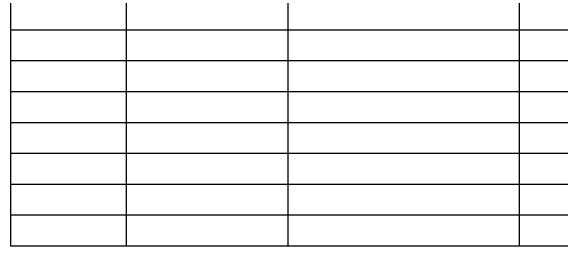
# Model space of a CAD drawing. Extents: x 22411.4 to 22495.4, y 22369.6 to 22415.
# Drawn here: x 22439.62 to 22445.56, y 22373.32 to 22375.86 of the extents above; entities that cross this region are included whole.
import ezdxf

# ---------------------------------------------------------------- set-up
doc = ezdxf.new("R2010")
doc.units = 0
doc.layers.add('Level 2', color=7, linetype='Continuous')
doc.layers.add('Level 7', color=7, linetype='Continuous')

msp = doc.modelspace()

# ---------------------------------------------------------------- linework, layer by layer
at = {"layer": 'Level 2'}
for p, q in [((22451.3708, 22375.6537), (22439.6208, 22375.6537)), ((22451.3708, 22375.3204), (22439.6208, 22375.3204)), ((22451.3708, 22374.9871), (22439.6208, 22374.9871)), ((22451.3708, 22374.6537), (22439.6208, 22374.6537)), ((22451.3708, 22374.3204), (22439.6208, 22374.3204)), ((22451.3708, 22373.9871), (22439.6208, 22373.9871)), ((22451.3708, 22373.6537), (22439.6208, 22373.6537))]:
    msp.add_line(p, q, dxfattribs=at)
at = {"layer": 'Level 7'}
for p, q in [((22439.6208, 22373.3204), (22439.6208, 22380.1537)), ((22440.8708, 22373.3204), (22440.8708, 22379.6537)), ((22442.6208, 22373.3204), (22442.6208, 22379.6537)), ((22445.1208, 22373.3204), (22445.1208, 22379.6537)), ((22451.3708, 22373.3204), (22439.6208, 22373.3204))]:
    msp.add_line(p, q, dxfattribs=at)

doc.saveas('drawing.dxf')
